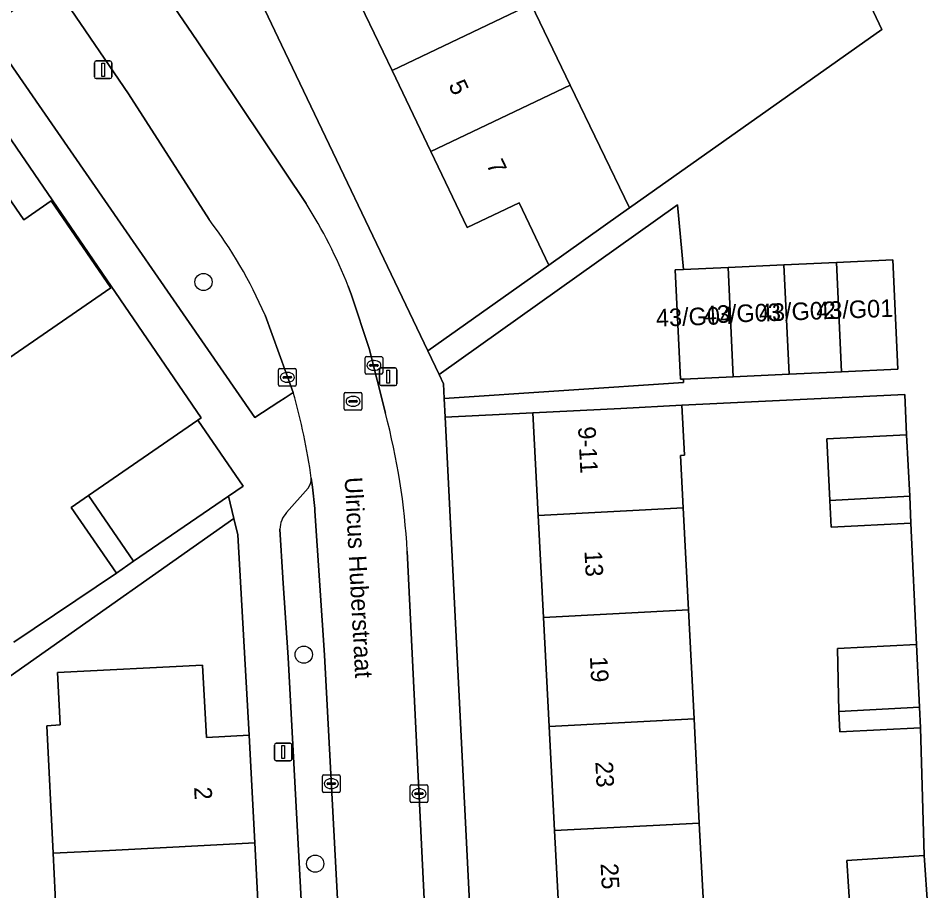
# Model space of a CAD drawing. Extents: x 158086 to 159499, y 382904 to 383981.
# Drawn here: x 158512.3 to 158564, y 383509.4 to 383559 of the extents above; entities that cross this region are included whole.
import ezdxf

# ---------------------------------------------------------------- set-up
doc = ezdxf.new("R2010")
doc.units = 0
for name, color, linetype in [('IMGEO_Berm_groen', 7, 'Continuous'), ('IMGEO_Boom', 7, 'Continuous'), ('IMGEO_Erf', 7, 'Continuous'), ('IMGEO_Kolk', 7, 'Continuous'), ('IMGEO_Lichtmast', 7, 'Continuous'), ('IMGEO_Openbare_ruimte_label', 7, 'Continuous'), ('IMGEO_Pand', 7, 'Continuous'), ('IMGEO_Pand_nummerreeks', 7, 'Continuous'), ('IMGEO_Parkeervlak_open', 7, 'Continuous'), ('IMGEO_Rijbaan_lokaal_open', 7, 'Continuous'), ('IMGEO_Rioolput', 7, 'Continuous'), ('IMGEO_Voetpad_open', 7, 'Continuous')]:
    doc.layers.add(name, color=color, linetype=linetype)

msp = doc.modelspace()

# ---------------------------------------------------------------- linework, layer by layer
at = {"layer": 'IMGEO_Berm_groen'}
for points in [[(158518.554, 383554.711), (158515.017, 383559.903), (158514.589, 383560.459), (158514.203, 383560.987), (158510.46, 383558.395), (158513.474, 383554.035), (158525.74, 383536.287), (158527.112, 383537.179), (158527.469, 383537.411), (158527.938, 383537.716), (158526.329, 383542.122)], [(158523.151, 383547.556), (158518.554, 383554.711)]]:
    msp.add_lwpolyline(points, dxfattribs=at)
msp.add_arc((158501.715, 383531.373), 26.859, 23.5908, 37.0505, dxfattribs=at)
at = {"layer": 'IMGEO_Boom'}
for centre in [(158522.827, 383544.002), (158528.531, 383522.802), (158529.185, 383510.906)]:
    msp.add_circle(centre, 0.489, dxfattribs=at)
at = {"layer": 'IMGEO_Erf'}
for points in [[(158524.784, 383562.729), (158527.266, 383557.496), (158535.582, 383540.092), (158542.47, 383544.967), (158540.781, 383548.504), (158537.825, 383547.093), (158535.76, 383551.419), (158533.562, 383556.025), (158531.519, 383560.306)], [(158541.468, 383559.801), (158543.69, 383555.205), (158547.067, 383548.22), (158561.415, 383558.361), (158559.676, 383562.084)], [(158512.028, 383523.512), (158517.873, 383527.44), (158515.303, 383531.181), (158516.285, 383531.856), (158522.514, 383536.135), (158522.697, 383536.266), (158510.636, 383553.886)], [(158509.655, 383551.826), (158512.597, 383547.538), (158514.164, 383548.613), (158517.558, 383543.666), (158511.18, 383539.29)], [(158559.619, 383508.123), (158559.421, 383511.084), (158563.834, 383511.378), (158563.611, 383518.629), (158559.025, 383518.414), (158558.971, 383519.569), (158558.891, 383523.151), (158563.388, 383523.381), (158563.075, 383530.282), (158558.538, 383530.05), (158558.459, 383531.58), (158558.29, 383535.071), (158562.828, 383535.304), (158562.736, 383537.603), (158550.04, 383536.994), (158550.188, 383534.148), (158549.967, 383534.137), (158550.12, 383531.148), (158550.416, 383525.349), (158550.734, 383519.142), (158551.037, 383513.215), (158551.327, 383507.548)], [(158543.093, 383507.122), (158542.8, 383512.789), (158542.493, 383518.715), (158542.172, 383524.923), (158541.873, 383530.721), (158541.571, 383536.556), (158536.581, 383536.306), (158538.399, 383500)], [(158514.554, 383505.624), (158514.265, 383511.503), (158513.907, 383518.76), (158514.674, 383518.799), (158514.514, 383521.779), (158522.777, 383522.198), (158522.998, 383518.083), (158525.417, 383518.213), (158524.788, 383529.609), (158524.561, 383530.541), (158500.757, 383513.777)]]:
    msp.add_lwpolyline(points, dxfattribs=at)
msp.add_lwpolyline([(158549.67, 383544.688), (158550.13, 383544.709), (158549.797, 383548.391), (158536.228, 383538.739), (158536.486, 383538.199), (158536.527, 383537.377), (158550.145, 383538.281), (158550.136, 383538.478), (158549.958, 383538.47)], close=True, dxfattribs=at)
at = {"layer": 'IMGEO_Kolk'}
for p, q in [((158532.021, 383538.83), (158532.021, 383539.682)), ((158532.096, 383539.756), (158532.948, 383539.756)), ((158532.509, 383539.536), (158532.534, 383539.536)), ((158533.022, 383539.682), (158533.022, 383538.83)), ((158527.097, 383538.15), (158527.097, 383539.002)), ((158527.172, 383539.076), (158528.024, 383539.076)), ((158527.585, 383538.856), (158527.61, 383538.856)), ((158528.098, 383539.002), (158528.098, 383538.15)), ((158532.28, 383539.25), (158532.28, 383539.262)), ((158532.718, 383539.213), (158532.32, 383539.213)), ((158532.323, 383539.299), (158532.721, 383539.299)), ((158532.532, 383538.976), (158532.507, 383538.976)), ((158532.764, 383539.262), (158532.764, 383539.25)), ((158527.356, 383538.57), (158527.356, 383538.582)), ((158527.794, 383538.533), (158527.396, 383538.533)), ((158527.399, 383538.619), (158527.797, 383538.619)), ((158527.608, 383538.296), (158527.583, 383538.296)), ((158527.84, 383538.582), (158527.84, 383538.57)), ((158532.948, 383538.756), (158532.096, 383538.756)), ((158528.024, 383538.076), (158527.172, 383538.076)), ((158529.598, 383515.036), (158529.598, 383515.888)), ((158529.673, 383515.962), (158530.525, 383515.962)), ((158530.086, 383515.742), (158530.111, 383515.742)), ((158530.599, 383515.888), (158530.599, 383515.036)), ((158529.857, 383515.456), (158529.857, 383515.468)), ((158530.295, 383515.419), (158529.897, 383515.419)), ((158529.9, 383515.505), (158530.298, 383515.505)), ((158530.109, 383515.182), (158530.084, 383515.182)), ((158530.341, 383515.468), (158530.341, 383515.456)), ((158534.585, 383514.464), (158534.585, 383515.316)), ((158534.66, 383515.39), (158535.512, 383515.39)), ((158535.073, 383515.17), (158535.098, 383515.17)), ((158535.586, 383515.316), (158535.586, 383514.464)), ((158530.525, 383514.962), (158529.673, 383514.962)), ((158534.844, 383514.884), (158534.844, 383514.896)), ((158535.282, 383514.847), (158534.884, 383514.847)), ((158534.887, 383514.933), (158535.285, 383514.933)), ((158535.096, 383514.61), (158535.071, 383514.61)), ((158535.328, 383514.896), (158535.328, 383514.884)), ((158535.512, 383514.39), (158534.66, 383514.39))]:
    msp.add_line(p, q, dxfattribs=at)
for points in [[(158532.021, 383538.83), (158532.021, 383539.682)], [(158532.096, 383539.756), (158532.948, 383539.756)], [(158533.022, 383539.682), (158533.022, 383538.83)], [(158527.097, 383538.15), (158527.097, 383539.002)], [(158527.172, 383539.076), (158528.024, 383539.076)], [(158528.098, 383539.002), (158528.098, 383538.15)], [(158532.948, 383538.756), (158532.096, 383538.756)], [(158528.024, 383538.076), (158527.172, 383538.076)], [(158529.598, 383515.036), (158529.598, 383515.888)], [(158529.673, 383515.962), (158530.525, 383515.962)], [(158530.599, 383515.888), (158530.599, 383515.036)], [(158534.585, 383514.464), (158534.585, 383515.316)], [(158534.66, 383515.39), (158535.512, 383515.39)], [(158535.586, 383515.316), (158535.586, 383514.464)], [(158530.525, 383514.962), (158529.673, 383514.962)], [(158535.512, 383514.39), (158534.66, 383514.39)]]:
    msp.add_lwpolyline(points, dxfattribs=at)
for centre, radius, start, end in [((158532.098, 383539.68), 0.0765, 91.552, 178.448), ((158532.098, 383539.68), 0.0765, 91.552, 178.448), ((158532.946, 383539.68), 0.0765, 1.552, 88.448), ((158532.946, 383539.68), 0.0765, 1.552, 88.448), ((158527.174, 383539), 0.0765, 91.552, 178.448), ((158527.174, 383539), 0.0765, 91.552, 178.448), ((158528.022, 383539), 0.0765, 1.552, 88.448), ((158528.022, 383539), 0.0765, 1.552, 88.448), ((158532.098, 383538.832), 0.0765, 181.552, 268.448), ((158532.098, 383538.832), 0.0765, 181.552, 268.448), ((158532.32, 383539.259), 0.0403, 85.8775, 175.7526), ((158532.317, 383539.249), 0.0366, 178.938, 274.7102), ((158532.721, 383539.256), 0.043, 264.8664, 352.4533), ((158532.725, 383539.261), 0.0386, 1.7309, 96.639), ((158532.946, 383538.832), 0.0765, 271.552, 358.448), ((158532.946, 383538.832), 0.0765, 271.552, 358.448), ((158527.396, 383538.579), 0.0403, 85.8775, 175.7526), ((158527.393, 383538.569), 0.0366, 178.938, 274.7102), ((158527.797, 383538.576), 0.043, 264.8664, 352.4533), ((158527.801, 383538.581), 0.0386, 1.7309, 96.639), ((158527.174, 383538.152), 0.0765, 181.552, 268.448), ((158527.174, 383538.152), 0.0765, 181.552, 268.448), ((158528.022, 383538.152), 0.0765, 271.552, 358.448), ((158528.022, 383538.152), 0.0765, 271.552, 358.448), ((158529.675, 383515.886), 0.0765, 91.552, 178.448), ((158529.675, 383515.886), 0.0765, 91.552, 178.448), ((158530.523, 383515.886), 0.0765, 1.552, 88.448), ((158530.523, 383515.886), 0.0765, 1.552, 88.448), ((158529.675, 383515.038), 0.0765, 181.552, 268.448), ((158529.675, 383515.038), 0.0765, 181.552, 268.448), ((158529.897, 383515.465), 0.0403, 85.8775, 175.7526), ((158529.894, 383515.455), 0.0366, 178.938, 274.7102), ((158530.298, 383515.462), 0.043, 264.8664, 352.4533), ((158530.302, 383515.467), 0.0386, 1.7309, 96.639), ((158530.523, 383515.038), 0.0765, 271.552, 358.448), ((158530.523, 383515.038), 0.0765, 271.552, 358.448), ((158534.662, 383515.314), 0.0765, 91.552, 178.448), ((158534.662, 383515.314), 0.0765, 91.552, 178.448), ((158535.51, 383515.314), 0.0765, 1.552, 88.448), ((158535.51, 383515.314), 0.0765, 1.552, 88.448), ((158534.884, 383514.893), 0.0403, 85.8775, 175.7526), ((158534.881, 383514.883), 0.0366, 178.938, 274.7102), ((158535.285, 383514.89), 0.043, 264.8664, 352.4533), ((158535.289, 383514.895), 0.0386, 1.7309, 96.639), ((158534.662, 383514.466), 0.0765, 181.552, 268.448), ((158534.662, 383514.466), 0.0765, 181.552, 268.448), ((158535.51, 383514.466), 0.0765, 271.552, 358.448), ((158535.51, 383514.466), 0.0765, 271.552, 358.448)]:
    msp.add_arc(centre, radius, start, end, dxfattribs=at)
for centre, major_axis, ratio, start_param, end_param in [((158532.508, 383539.256), (-0.387, 0.002), 0.722429, 4.712389, 7.853982), ((158532.533, 383539.256), (-0.39, 0.002), 0.717154, 1.570796, 4.712389), ((158527.584, 383538.576), (-0.387, 0.002), 0.722429, 4.712389, 7.853982), ((158527.609, 383538.576), (-0.39, 0.002), 0.717154, 1.570796, 4.712389), ((158530.085, 383515.462), (-0.387, 0.002), 0.722429, 4.712389, 7.853982), ((158530.11, 383515.462), (-0.39, 0.002), 0.717154, 1.570796, 4.712389), ((158535.072, 383514.89), (-0.387, 0.002), 0.722429, 4.712389, 7.853982), ((158535.097, 383514.89), (-0.39, 0.002), 0.717154, 1.570796, 4.712389)]:
    msp.add_ellipse(centre, major_axis=major_axis, ratio=ratio, start_param=start_param, end_param=end_param, dxfattribs=at)
at = {"layer": 'IMGEO_Lichtmast'}
for p, q in [((158516.617, 383555.676), (158516.617, 383556.476)), ((158516.617, 383556.476), (158516.617, 383555.676)), ((158516.717, 383556.576), (158517.507, 383556.576)), ((158517.507, 383556.576), (158516.717, 383556.576)), ((158517.607, 383556.476), (158517.607, 383555.676)), ((158517.607, 383555.676), (158517.607, 383556.476)), ((158517.507, 383555.576), (158516.717, 383555.576)), ((158516.717, 383555.576), (158517.507, 383555.576)), ((158532.845, 383538.212), (158532.845, 383539.012)), ((158532.845, 383539.012), (158532.845, 383538.212)), ((158532.945, 383539.112), (158533.735, 383539.112)), ((158533.735, 383539.112), (158532.945, 383539.112)), ((158533.835, 383539.012), (158533.835, 383538.212)), ((158533.835, 383538.212), (158533.835, 383539.012)), ((158533.735, 383538.112), (158532.945, 383538.112)), ((158532.945, 383538.112), (158533.735, 383538.112)), ((158526.866, 383516.86), (158526.866, 383517.66)), ((158526.866, 383517.66), (158526.866, 383516.86)), ((158526.966, 383517.76), (158527.756, 383517.76)), ((158527.756, 383517.76), (158526.966, 383517.76)), ((158527.856, 383517.66), (158527.856, 383516.86)), ((158527.856, 383516.86), (158527.856, 383517.66)), ((158527.756, 383516.76), (158526.966, 383516.76)), ((158526.966, 383516.76), (158527.756, 383516.76))]:
    msp.add_line(p, q, dxfattribs=at)
for points in [[(158517.037, 383556.451), (158517.187, 383556.451), (158517.187, 383555.701), (158517.037, 383555.701), (158517.037, 383556.451)], [(158533.265, 383538.987), (158533.415, 383538.987), (158533.415, 383538.237), (158533.265, 383538.237), (158533.265, 383538.987)], [(158527.286, 383517.635), (158527.436, 383517.635), (158527.436, 383516.885), (158527.286, 383516.885), (158527.286, 383517.635)]]:
    msp.add_lwpolyline(points, dxfattribs=at)
for centre, start, end in [((158516.717, 383556.476), 90, 180), ((158516.717, 383556.476), 90, 180), ((158517.507, 383556.476), 0, 90), ((158517.507, 383556.476), 360, 90), ((158516.717, 383555.676), 180, 270), ((158516.717, 383555.676), 180, 270), ((158517.507, 383555.676), 270, 0), ((158517.507, 383555.676), 270, 0), ((158532.945, 383539.012), 90, 180), ((158532.945, 383539.012), 90, 180), ((158533.735, 383539.012), 0, 90), ((158533.735, 383539.012), 360, 90), ((158532.945, 383538.212), 180, 270), ((158532.945, 383538.212), 180, 270), ((158533.735, 383538.212), 270, 0), ((158533.735, 383538.212), 270, 0), ((158526.966, 383517.66), 90, 180), ((158526.966, 383517.66), 90, 180), ((158527.756, 383517.66), 0, 90), ((158527.756, 383517.66), 360, 90), ((158526.966, 383516.86), 180, 270), ((158526.966, 383516.86), 180, 270), ((158527.756, 383516.86), 270, 0), ((158527.756, 383516.86), 270, 0)]:
    msp.add_arc(centre, 0.1, start, end, dxfattribs=at)
at = {"layer": 'IMGEO_Pand'}
for points in [[(158531.519, 383560.306), (158533.562, 383556.025), (158541.468, 383559.801), (158539.404, 383564.071)], [(158543.69, 383555.205), (158541.468, 383559.801), (158533.562, 383556.025), (158535.76, 383551.419)], [(158543.69, 383555.205), (158535.76, 383551.419), (158537.825, 383547.093), (158540.781, 383548.504), (158542.47, 383544.967), (158546.552, 383547.856), (158547.067, 383548.22)], [(158509.511, 383541.723), (158511.18, 383539.29), (158517.558, 383543.666), (158514.164, 383548.613), (158512.597, 383547.538), (158509.655, 383551.826), (158504.88, 383548.55)], [(158558.834, 383545.111), (158555.854, 383544.974), (158556.142, 383538.755), (158559.121, 383538.893)], [(158558.834, 383545.111), (158559.121, 383538.893), (158562.326, 383539.041), (158562.039, 383545.26)], [(158552.67, 383544.827), (158550.13, 383544.709), (158549.67, 383544.688), (158549.958, 383538.47), (158550.136, 383538.478), (158552.957, 383538.608)], [(158556.142, 383538.755), (158555.854, 383544.974), (158552.67, 383544.827), (158552.957, 383538.608)], [(158550.12, 383531.148), (158549.967, 383534.137), (158550.188, 383534.148), (158550.04, 383536.994), (158546.565, 383536.814), (158541.571, 383536.556), (158541.873, 383530.721)], [(158524.25, 383531.821), (158525.084, 383532.394), (158522.514, 383536.135), (158516.285, 383531.856), (158518.853, 383528.113)], [(158562.828, 383535.304), (158558.29, 383535.071), (158558.459, 383531.58), (158563.007, 383531.815)], [(158516.285, 383531.856), (158515.303, 383531.181), (158517.873, 383527.44), (158518.853, 383528.113)], [(158563.007, 383531.815), (158558.459, 383531.58), (158558.538, 383530.05), (158563.075, 383530.282)], [(158542.172, 383524.923), (158550.416, 383525.349), (158550.12, 383531.148), (158541.873, 383530.721)], [(158542.172, 383524.923), (158542.493, 383518.715), (158550.734, 383519.142), (158550.416, 383525.349)], [(158563.388, 383523.381), (158558.891, 383523.151), (158558.971, 383519.569), (158563.556, 383519.806)], [(158525.417, 383518.213), (158522.998, 383518.083), (158522.777, 383522.198), (158514.514, 383521.779), (158514.674, 383518.799), (158513.907, 383518.76), (158514.265, 383511.503), (158517.48, 383511.661), (158525.744, 383512.104)], [(158563.556, 383519.806), (158558.971, 383519.569), (158559.025, 383518.414), (158563.611, 383518.629)], [(158542.8, 383512.789), (158551.037, 383513.215), (158550.734, 383519.142), (158542.493, 383518.715)], [(158543.093, 383507.122), (158551.327, 383507.548), (158551.037, 383513.215), (158542.8, 383512.789)], [(158517.799, 383505.793), (158526.059, 383506.236), (158525.744, 383512.104), (158517.48, 383511.661), (158514.265, 383511.503), (158514.554, 383505.624)], [(158564.036, 383508.349), (158563.834, 383511.378), (158559.421, 383511.084), (158559.619, 383508.123)]]:
    msp.add_lwpolyline(points, close=True, dxfattribs=at)
at = {"layer": 'IMGEO_Parkeervlak_open'}
for points in [[(158530.925, 383500), (158529.709, 383522.772), (158529.165, 383530.974), (158529.156, 383531.116), (158529.026, 383532.322), (158528.959, 383532.833)], [(158528.773, 383532.272), (158527.546, 383530.879)], [(158527.17, 383529.944), (158527.341, 383527.177), (158527.342, 383527.159), (158527.641, 383522.648), (158528.851, 383500), (158530.465, 383469.78)]]:
    msp.add_lwpolyline(points, dxfattribs=at)
for centre, radius, start, end in [((158528.055, 383532.822), 0.904, 322.5857, 0.7284), ((158528.694, 383529.874), 1.526, 138.8072, 177.3788)]:
    msp.add_arc(centre, radius, start, end, dxfattribs=at)
at = {"layer": 'IMGEO_Rijbaan_lokaal_open'}
for points in [[(158528.664, 383548.462), (158522.459, 383557.713), (158519.31, 383562.35), (158518.676, 383563.263), (158514.589, 383560.459), (158515.017, 383559.903), (158518.554, 383554.711), (158523.151, 383547.556)], [(158533.179, 383536.541), (158532.251, 383540.21), (158531.25, 383543.254), (158531.059, 383543.756)], [(158526.329, 383542.122), (158527.938, 383537.716)], [(158528.959, 383532.833), (158529.026, 383532.322), (158529.156, 383531.116), (158529.165, 383530.974), (158529.709, 383522.772), (158530.925, 383500), (158531.646, 383486.488), (158532.668, 383466.838), (158532.697, 383465.518)], [(158536.793, 383482.371), (158535.844, 383500), (158535.469, 383506.96), (158534.418, 383528.681)]]:
    msp.add_lwpolyline(points, dxfattribs=at)
for centre, radius, start, end in [((158505.549, 383533.736), 27.408, 21.4448, 32.5005), ((158501.715, 383531.373), 26.859, 23.5908, 37.0505), ((158492.897, 383527.841), 36.406, 7.8814, 15.7386), ((158495.394, 383526.557), 39.081, 3.1151, 14.8009)]:
    msp.add_arc(centre, radius, start, end, dxfattribs=at)
at = {"layer": 'IMGEO_Rioolput'}
for p, q in [((158530.835, 383536.784), (158530.835, 383537.636)), ((158530.91, 383537.71), (158531.762, 383537.71)), ((158531.323, 383537.49), (158531.348, 383537.49)), ((158531.836, 383537.636), (158531.836, 383536.784)), ((158531.094, 383537.204), (158531.094, 383537.216)), ((158531.532, 383537.167), (158531.134, 383537.167)), ((158531.137, 383537.253), (158531.535, 383537.253)), ((158531.346, 383536.93), (158531.321, 383536.93)), ((158531.578, 383537.216), (158531.578, 383537.204)), ((158531.762, 383536.71), (158530.91, 383536.71))]:
    msp.add_line(p, q, dxfattribs=at)
for points in [[(158530.835, 383536.784), (158530.835, 383537.636)], [(158530.91, 383537.71), (158531.762, 383537.71)], [(158531.836, 383537.636), (158531.836, 383536.784)], [(158531.762, 383536.71), (158530.91, 383536.71)]]:
    msp.add_lwpolyline(points, dxfattribs=at)
for centre, radius, start, end in [((158530.912, 383537.634), 0.0765, 91.552, 178.448), ((158530.912, 383537.634), 0.0765, 91.552, 178.448), ((158531.76, 383537.634), 0.0765, 1.552, 88.448), ((158531.76, 383537.634), 0.0765, 1.552, 88.448), ((158530.912, 383536.786), 0.0765, 181.552, 268.448), ((158530.912, 383536.786), 0.0765, 181.552, 268.448), ((158531.134, 383537.213), 0.0403, 85.8775, 175.7526), ((158531.131, 383537.203), 0.0366, 178.938, 274.7102), ((158531.535, 383537.21), 0.043, 264.8664, 352.4533), ((158531.539, 383537.215), 0.0386, 1.7309, 96.639), ((158531.76, 383536.786), 0.0765, 271.552, 358.448), ((158531.76, 383536.786), 0.0765, 271.552, 358.448)]:
    msp.add_arc(centre, radius, start, end, dxfattribs=at)
for centre, major_axis, ratio, start_param, end_param in [((158531.322, 383537.21), (-0.387, 0.002), 0.722429, 4.712389, 7.853982), ((158531.347, 383537.21), (-0.39, 0.002), 0.717154, 1.570796, 4.712389)]:
    msp.add_ellipse(centre, major_axis=major_axis, ratio=ratio, start_param=start_param, end_param=end_param, dxfattribs=at)
at = {"layer": 'IMGEO_Voetpad_open'}
for points in [[(158527.266, 383557.496), (158524.784, 383562.729), (158524.505, 383562.65), (158522.545, 383566.673), (158518.351, 383563.801), (158518.676, 383563.263), (158519.31, 383562.35), (158522.459, 383557.713), (158528.664, 383548.462)], [(158559.676, 383562.084), (158561.415, 383558.361), (158547.067, 383548.22), (158546.552, 383547.856), (158542.47, 383544.967), (158535.582, 383540.092), (158536.228, 383538.739), (158549.797, 383548.391), (158550.13, 383544.709), (158552.67, 383544.827), (158555.854, 383544.974), (158558.834, 383545.111), (158562.039, 383545.26), (158562.326, 383539.041), (158559.121, 383538.893), (158556.142, 383538.755), (158552.957, 383538.608), (158550.136, 383538.478), (158550.145, 383538.281), (158536.527, 383537.377), (158536.581, 383536.306), (158541.571, 383536.556), (158546.565, 383536.814), (158550.04, 383536.994), (158562.736, 383537.603), (158562.828, 383535.304), (158563.007, 383531.815), (158563.075, 383530.282), (158563.388, 383523.381), (158563.556, 383519.806), (158563.611, 383518.629), (158563.834, 383511.378), (158564.036, 383508.349)], [(158527.938, 383537.716), (158527.469, 383537.411), (158527.112, 383537.179), (158525.74, 383536.287), (158513.474, 383554.035), (158510.46, 383558.395)], [(158534.418, 383528.681), (158535.469, 383506.96), (158535.844, 383500), (158536.793, 383482.371), (158537.594, 383465.494), (158540.205, 383463.929), (158538.399, 383500), (158536.581, 383536.306), (158536.527, 383537.377), (158536.486, 383538.199), (158536.228, 383538.739), (158535.582, 383540.092), (158527.266, 383557.496)], [(158510.636, 383553.886), (158522.697, 383536.266), (158522.514, 383536.135), (158525.084, 383532.394), (158524.25, 383531.821), (158524.561, 383530.541), (158524.788, 383529.609), (158525.417, 383518.213), (158525.744, 383512.104), (158526.059, 383506.236), (158526.373, 383500.368), (158526.393, 383500), (158526.678, 383494.682), (158526.987, 383488.917), (158527.305, 383482.99), (158527.609, 383477.307), (158527.927, 383471.383), (158528.289, 383465.499), (158532.697, 383465.518), (158532.668, 383466.838)], [(158531.059, 383543.756), (158531.25, 383543.254), (158532.251, 383540.21), (158533.179, 383536.541)], [(158527.546, 383530.879), (158528.773, 383532.272)], [(158500.757, 383513.777), (158524.561, 383530.541), (158524.25, 383531.821), (158518.853, 383528.113), (158517.873, 383527.44), (158512.028, 383523.512)], [(158528.851, 383500), (158527.641, 383522.648), (158527.342, 383527.159), (158527.341, 383527.177), (158527.17, 383529.944)]]:
    msp.add_lwpolyline(points, dxfattribs=at)
for centre, radius, start, end in [((158505.549, 383533.736), 27.408, 21.4448, 32.5005), ((158492.897, 383527.841), 36.406, 7.8814, 15.7386), ((158495.394, 383526.557), 39.081, 3.1151, 14.8009), ((158528.055, 383532.822), 0.904, 322.5857, 0.7284), ((158528.694, 383529.874), 1.526, 138.8072, 177.3788)]:
    msp.add_arc(centre, radius, start, end, dxfattribs=at)

# ---------------------------------------------------------------- texts
at = {"layer": 'IMGEO_Openbare_ruimte_label'}
msp.add_text('Ulricus Huberstraat', height=1, rotation=273.0369, dxfattribs=at).set_placement((158530.853, 383532.879))
at = {"layer": 'IMGEO_Pand_nummerreeks'}
for s, rotation, p in [('5', 295.5152, (158536.743, 383555.209)), ('7', 295.5152, (158538.901, 383550.688)), ('43/G01', 2.0411, (158557.702, 383541.868)), ('43/G04', 2.0397, (158548.586, 383541.458)), ('43/G03', 2.0411, (158551.308, 383541.64)), ('43/G02', 2.0411, (158554.443, 383541.752)), ('9-11', 272.9628, (158544.136, 383535.759)), ('13', 272.9596, (158544.501, 383528.696)), ('19', 272.9596, (158544.812, 383522.684)), ('23', 272.9596, (158545.121, 383516.708)), ('2', 273.0651, (158522.291, 383515.259)), ('25', 272.9596, (158545.42, 383510.911))]:
    msp.add_text(s, height=1, rotation=rotation, dxfattribs=at).set_placement(p)

doc.saveas('drawing.dxf')
